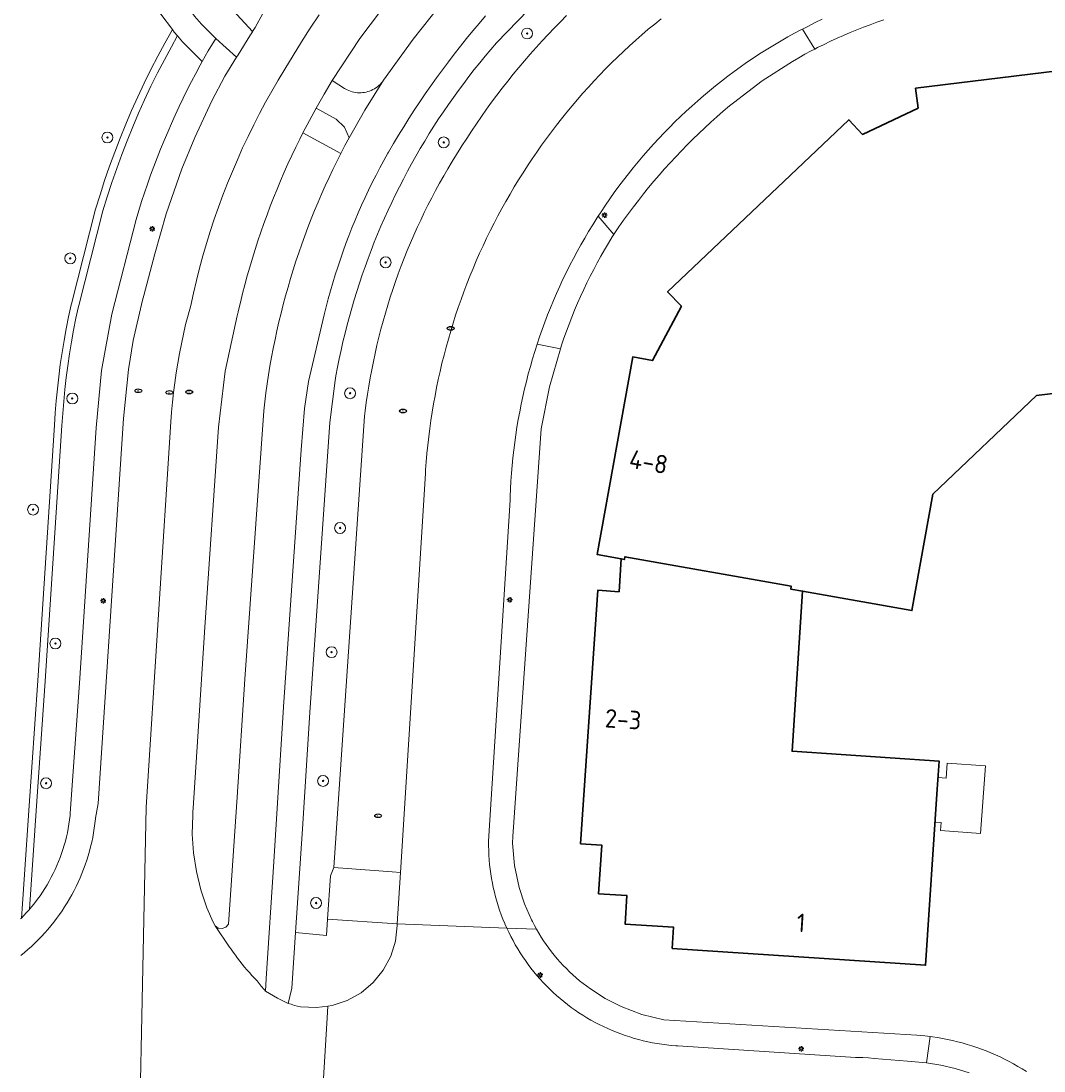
# Model space of a CAD drawing. Header units: metres. Extents: x 152610 to 160096, y 456114 to 462495.
# Tile 644 of 656: x 157236 to 157311, y 461799 to 461875. Entities that reach past the tile are written whole.
import ezdxf
from ezdxf.enums import TextEntityAlignment as Align

# ---------------------------------------------------------------- set-up
doc = ezdxf.new("R2010")
doc.units = ezdxf.units.M
doc.header["$LTSCALE"] = 0.5
doc.layers.get('0').update_dxf_attribs({"linetype": 'CONTINUOUS'})
for name, color, linetype, lineweight in [('B-PV-GR-BEPLANTING_CULTUUR_HEESTERS-GV', 251, 'CONTINUOUS', 18), ('B-PV-GR-BEPLANTING_CULTUUR_ROOS-GV', 251, 'CONTINUOUS', 18), ('B-PV-GR-BOOM-S', 251, 'CONTINUOUS', 25), ('B-PV-GR-HAAG-GV', 251, 'CONTINUOUS', 13), ('B-PV-IE-MEUBILAIR-S', 251, 'CONTINUOUS', 25), ('B-PV-OG-BEBOUWING-GV', 6, 'CONTINUOUS', 35), ('B-PV-OG-BEBOUWING-T18', 1, 'CONTINUOUS', 18), ('B-PV-OG-BEBOUWING_SCHUUR-GV', 251, 'CONTINUOUS', 18), ('B-PV-OG-TERREIN_BEGROEID-GV', 251, 'CONTINUOUS', 18), ('B-PV-VH-GESLOTENVERHARDING_ASFALT-GV', 251, 'CONTINUOUS', 18), ('B-PV-VH-ONVERHARD_ZAND-GV', 251, 'CONTINUOUS', 18), ('B-PV-VH-OPENVERHARDING_BETONSTRAATSTEEN-GV', 251, 'CONTINUOUS', 18), ('B-PV-VH-OPENVERHARDING_TEGEL-GV', 251, 'CONTINUOUS', 18)]:
    doc.layers.add(name, color=color, linetype=linetype, lineweight=lineweight)
doc.styles.add('NLCS-ISO', font='NLCS-ISO.ttf')
doc.styles.add('NLCS-ISO-M750-T18', font='NLCS-ISO.ttf', dxfattribs={"height": 1.35})

# ---------------------------------------------------------------- blocks, each defined once
blk = doc.blocks.new('SIE-MEUBILAIR_PAAL_LICHTMAST-SO')
for points in [[(-0.62, 0), (-1, 0)], [(-0.71, 0.71), (-0.44, 0.44)], [(0, 1), (0, 0.62)], [(0.44, 0.44), (0.71, 0.71)], [(1, 0), (0.62, 0)], [(-0.71, -0.71), (-0.44, -0.44)], [(0, -0.62), (0, -1)], [(0.44, -0.44), (0.71, -0.71)]]:
    blk.add_lwpolyline(points)
blk.add_circle((0, 0), 0.5)
blk = doc.blocks.new('SIE-MEUBILAIR_PUT_RIOOLPUT-SO')
blk.add_ellipse((0, 0), major_axis=(1.25, 0), ratio=0.54)
at = {"style": 'NLCS-ISO'}
blk.add_text('ri', height=0.75, dxfattribs=at).set_placement((-0.04, 0.07), align=Align.MIDDLE_CENTER)
blk = doc.blocks.new('SGR-BOOM_GBKN-SO')
at = {"linetype": 'ByBlock', "lineweight": 18}
h = blk.add_hatch(color=0, dxfattribs=at)
h.dxf.hatch_style = 1
edge = h.paths.add_edge_path()
edge.add_arc((0, 0), 0.25, 0, 360)
at = {"color": 0, "linetype": 'ByBlock', "lineweight": 18}
for radius in [2, 0.25]:
    blk.add_circle((0, 0), radius, dxfattribs=at)
at = {"color": 0, "linetype": 'ByBlock', "lineweight": 18, "style": 'NLCS-ISO'}
blk.add_attdef('SOORT', (2.5, 0), '', height=1.5, dxfattribs=at)

msp = doc.modelspace()

# ---------------------------------------------------------------- linework, layer by layer
at = {"layer": 'B-PV-GR-BEPLANTING_CULTUUR_HEESTERS-GV', "flags": 128}
for points in [[(157263.536, 461813.083), (157259.261, 461813.401), (157259.014, 461812.799), (157258.803, 461809.609), (157263.901, 461809.28), (157264.131, 461813.033)], [(157263.901, 461809.28), (157258.803, 461809.609), (157258.725, 461808.432), (157256.455, 461808.639), (157256.183, 461804.576), (157256.026, 461803.968), (157255.925, 461803.443), (157256.137, 461803.411), (157256.383, 461803.307), (157256.829, 461803.213), (157257.987, 461803.146), (157258.827, 461803.257), (157259.137, 461803.298), (157260.238, 461803.664), (157261.25, 461804.231), (157262.138, 461804.978), (157262.869, 461805.879), (157263.417, 461806.902), (157263.763, 461808.009), (157263.894, 461809.162)]]:
    msp.add_lwpolyline(points, close=True, dxfattribs=at)
at = {"layer": 'B-PV-GR-BEPLANTING_CULTUUR_ROOS-GV', "flags": 128}
msp.add_lwpolyline([(157248.184, 461873.809), (157247.813, 461874.243), (157247.799, 461874.217), (157247.368, 461873.452), (157246.853, 461872.495), (157246.354, 461871.529), (157245.874, 461870.554), (157245.41, 461869.57), (157244.965, 461868.579), (157244.538, 461867.579), (157244.128, 461866.572), (157243.737, 461865.558), (157243.364, 461864.537), (157243.01, 461863.51), (157242.674, 461862.476), (157242.357, 461861.436), (157240.583, 461854.513), (157240.566, 461854.44), (157240.38, 461853.58), (157240.209, 461852.716), (157240.052, 461851.85), (157239.909, 461850.981), (157239.781, 461850.111), (157239.667, 461849.238), (157239.568, 461848.363), (157239.484, 461847.487), (157239.413, 461846.609), (157239.358, 461845.731), (157238.14, 461827.043), (157237.473, 461817.537), (157236.987, 461810.345), (157237.183, 461810.577), (157237.38, 461810.824), (157237.571, 461811.076), (157237.756, 461811.333), (157237.934, 461811.594), (157238.106, 461811.86), (157238.271, 461812.13), (157238.428, 461812.405), (157238.579, 461812.683), (157238.723, 461812.964), (157238.86, 461813.25), (157238.989, 461813.539), (157239.111, 461813.831), (157239.226, 461814.126), (157239.333, 461814.423), (157239.433, 461814.724), (157239.525, 461815.026), (157239.609, 461815.331), (157239.685, 461815.639), (157239.754, 461815.947), (157239.815, 461816.258), (157239.868, 461816.57), (157239.913, 461816.883), (157239.951, 461817.197), (157239.967, 461817.362), (157240.634, 461826.874), (157241.853, 461845.568), (157242.255, 461849.754), (157243.005, 461853.892), (157244.779, 461860.815), (157244.977, 461861.466), (157245.182, 461862.115), (157245.395, 461862.761), (157245.615, 461863.405), (157245.843, 461864.046), (157246.079, 461864.685), (157246.322, 461865.32), (157246.572, 461865.953), (157246.83, 461866.583), (157247.095, 461867.209), (157247.368, 461867.833), (157247.648, 461868.453), (157247.935, 461869.07), (157248.23, 461869.683), (157248.531, 461870.293), (157248.84, 461870.9), (157249.156, 461871.503), (157249.479, 461872.102), (157249.624, 461872.365)], close=True, dxfattribs=at)
at = {"layer": 'B-PV-GR-HAAG-GV', "flags": 128}
msp.add_lwpolyline([(157274.289, 461876.967), (157271.168, 461873.732), (157270.751, 461873.251), (157270.341, 461872.764), (157269.936, 461872.272), (157269.538, 461871.775), (157269.145, 461871.273), (157268.76, 461870.767), (157268.38, 461870.255), (157268.007, 461869.739), (157267.641, 461869.218), (157267.281, 461868.692), (157266.928, 461868.163), (157266.582, 461867.628), (157266.242, 461867.09), (157265.909, 461866.547), (157265.583, 461866), (157265.263, 461865.449), (157264.951, 461864.894), (157264.646, 461864.335), (157264.348, 461863.772), (157264.056, 461863.206), (157263.772, 461862.636), (157263.496, 461862.062), (157263.226, 461861.485), (157262.964, 461860.905), (157262.709, 461860.321), (157262.461, 461859.735), (157262.221, 461859.145), (157261.988, 461858.552), (157261.762, 461857.957), (157261.545, 461857.358), (157261.334, 461856.757), (157261.131, 461856.153), (157260.936, 461855.547), (157260.749, 461854.939), (157260.569, 461854.328), (157260.396, 461853.715), (157260.232, 461853.099), (157260.075, 461852.482), (157259.926, 461851.863), (157259.785, 461851.242), (157259.652, 461850.619), (157259.526, 461849.995), (157259.408, 461849.369), (157259.346, 461849.019), (157258.958, 461845.952), (157257.504, 461824.75), (157256.964, 461816.222), (157256.455, 461808.639), (157258.725, 461808.432), (157258.803, 461809.609), (157259.014, 461812.799), (157259.261, 461813.401), (157261.506, 461846.427), (157261.554, 461846.82), (157261.634, 461847.422), (157261.722, 461848.024), (157261.817, 461848.624), (157261.921, 461849.223), (157262.033, 461849.82), (157262.152, 461850.416), (157262.279, 461851.01), (157262.414, 461851.603), (157262.557, 461852.194), (157262.708, 461852.783), (157262.866, 461853.369), (157263.032, 461853.954), (157263.206, 461854.536), (157263.387, 461855.117), (157263.576, 461855.694), (157263.773, 461856.269), (157263.977, 461856.842), (157264.189, 461857.411), (157264.408, 461857.978), (157264.635, 461858.542), (157264.869, 461859.103), (157265.11, 461859.661), (157265.359, 461860.216), (157265.615, 461860.767), (157265.878, 461861.315), (157266.148, 461861.859), (157266.426, 461862.4), (157266.71, 461862.937), (157267.002, 461863.47), (157267.301, 461863.999), (157267.606, 461864.525), (157267.919, 461865.046), (157268.238, 461865.563), (157268.564, 461866.076), (157268.635, 461866.189), (157268.98, 461866.734), (157269.333, 461867.275), (157269.692, 461867.812), (157270.058, 461868.344), (157270.43, 461868.872), (157270.809, 461869.395), (157271.194, 461869.913), (157271.586, 461870.426), (157271.984, 461870.935), (157272.388, 461871.438), (157272.799, 461871.937), (157273.215, 461872.43), (157273.638, 461872.918), (157274.067, 461873.401), (157274.501, 461873.878), (157274.942, 461874.35), (157275.388, 461874.817), (157275.841, 461875.278), (157276.298, 461875.733)], dxfattribs=at)
msp.add_lwpolyline([(157247.579, 461874.517), (157247.443, 461874.703), (157247.424, 461874.673), (157246.886, 461873.716), (157246.365, 461872.749), (157245.861, 461871.772), (157245.375, 461870.787), (157244.907, 461869.793), (157244.457, 461868.791), (157244.025, 461867.781), (157243.612, 461866.763), (157243.217, 461865.738), (157242.841, 461864.706), (157242.483, 461863.668), (157242.144, 461862.623), (157241.824, 461861.572), (157240.049, 461854.645), (157240.029, 461854.561), (157239.841, 461853.692), (157239.668, 461852.82), (157239.51, 461851.946), (157239.365, 461851.068), (157239.236, 461850.189), (157239.121, 461849.307), (157239.021, 461848.424), (157238.936, 461847.539), (157238.865, 461846.653), (157238.809, 461845.766), (157237.591, 461827.08), (157236.924, 461817.575), (157236.439, 461810.382), (157236.396, 461809.704), (157236.553, 461809.866), (157236.769, 461810.098), (157236.979, 461810.334), (157236.987, 461810.345), (157237.473, 461817.537), (157238.14, 461827.043), (157239.358, 461845.731), (157239.413, 461846.609), (157239.484, 461847.487), (157239.568, 461848.363), (157239.667, 461849.238), (157239.781, 461850.111), (157239.909, 461850.981), (157240.052, 461851.85), (157240.209, 461852.716), (157240.38, 461853.58), (157240.566, 461854.44), (157240.583, 461854.513), (157242.357, 461861.436), (157242.674, 461862.476), (157243.01, 461863.51), (157243.364, 461864.537), (157243.737, 461865.558), (157244.128, 461866.572), (157244.538, 461867.579), (157244.965, 461868.579), (157245.41, 461869.57), (157245.874, 461870.554), (157246.354, 461871.529), (157246.853, 461872.495), (157247.368, 461873.452), (157247.799, 461874.217), (157247.813, 461874.243)], close=True, dxfattribs=at)
at = {"layer": 'B-PV-OG-BEBOUWING-GV', "flags": 128}
msp.add_lwpolyline([(157316.418, 461872.208), (157301.836, 461870.407), (157302.017, 461868.966), (157297.957, 461867.031), (157296.963, 461868.103), (157283.682, 461855.508), (157284.696, 461854.458), (157282.582, 461850.492), (157281.136, 461850.755), (157278.542, 461836.289), (157280.294, 461835.973), (157280.53, 461835.931), (157280.567, 461836.138), (157292.737, 461833.981), (157292.7, 461833.775), (157293.572, 461833.62), (157293.571, 461833.611), (157301.574, 461832.202), (157303.09, 461840.709), (157310.695, 461847.922), (157319.288, 461848.989)], dxfattribs=at)
msp.add_lwpolyline([(157292.737, 461833.981), (157280.567, 461836.138), (157280.53, 461835.931), (157280.294, 461835.973), (157280.135, 461833.58), (157278.569, 461833.685), (157277.314, 461815.141), (157278.871, 461815.036), (157278.635, 461811.478), (157280.708, 461811.341), (157280.57, 461809.258), (157284.127, 461809.023), (157284.022, 461807.476), (157302.564, 461806.243), (157303.422, 461819.134), (157303.559, 461821.184), (157292.794, 461821.904), (157293.571, 461833.611), (157293.572, 461833.62), (157292.7, 461833.775)], close=True, dxfattribs=at)
at = {"layer": 'B-PV-OG-BEBOUWING_SCHUUR-GV', "flags": 128}
msp.add_lwpolyline([(157306.944, 461820.841), (157304.145, 461821.038), (157304.067, 461819.927), (157303.478, 461819.976), (157303.422, 461819.134), (157303.261, 461816.713), (157303.713, 461816.683), (157303.671, 461816.095), (157306.595, 461815.888)], close=True, dxfattribs=at)
at = {"layer": 'B-PV-OG-TERREIN_BEGROEID-GV', "flags": 128}
msp.add_lwpolyline([(157263.358, 461876.967), (157261.153, 461874.046), (157259.143, 461870.988), (157260.048, 461870.399), (157260.126, 461870.352), (157260.241, 461870.293), (157260.359, 461870.24), (157260.481, 461870.194), (157260.605, 461870.156), (157260.731, 461870.126), (157260.858, 461870.104), (157260.987, 461870.089), (157261.117, 461870.083), (157261.246, 461870.084), (157261.375, 461870.094), (157261.504, 461870.111), (157261.631, 461870.137), (157261.756, 461870.17), (157261.879, 461870.211), (157261.999, 461870.259), (157262.116, 461870.315), (157262.229, 461870.378), (157262.339, 461870.447), (157262.443, 461870.524), (157262.543, 461870.606), (157262.638, 461870.695), (157262.727, 461870.789), (157262.809, 461870.889), (157262.886, 461870.993), (157265.071, 461874.003), (157267.04, 461876.498)], dxfattribs=at)
msp.add_lwpolyline([(157259.774, 461865.647), (157256.994, 461867.146), (157256.766, 461866.694), (157256.471, 461866.091), (157256.182, 461865.485), (157255.901, 461864.875), (157255.627, 461864.262), (157255.361, 461863.646), (157255.102, 461863.027), (157254.85, 461862.405), (157254.606, 461861.78), (157254.369, 461861.151), (157254.139, 461860.521), (157253.918, 461859.887), (157253.703, 461859.251), (157253.497, 461858.612), (157253.297, 461857.971), (157253.106, 461857.328), (157252.922, 461856.682), (157252.747, 461856.034), (157252.578, 461855.384), (157252.418, 461854.733), (157252.265, 461854.079), (157252.248, 461854.017), (157252.231, 461853.955), (157252.205, 461853.857), (157252.179, 461853.759), (157251.306, 461849.725), (157250.817, 461845.627), (157249.813, 461830.975), (157249.308, 461822.976), (157248.965, 461817.739), (157248.939, 461817.482), (157248.938, 461817.228), (157248.9, 461815.845), (157248.985, 461814.464), (157249.194, 461813.097), (157249.524, 461811.753), (157249.973, 461810.445), (157250.431, 461809.394), (157250.563, 461809.137), (157250.8, 461808.972), (157251.087, 461808.938), (157251.356, 461809.042), (157251.545, 461809.26), (157252.178, 461818.547), (157252.742, 461827.183), (157254.125, 461846.813), (157254.126, 461846.822), (157254.202, 461847.477), (157254.286, 461848.13), (157254.377, 461848.782), (157254.477, 461849.433), (157254.584, 461850.083), (157254.7, 461850.732), (157254.823, 461851.379), (157254.954, 461852.025), (157255.093, 461852.669), (157255.24, 461853.311), (157255.395, 461853.951), (157255.557, 461854.59), (157255.727, 461855.226), (157255.905, 461855.86), (157256.09, 461856.492), (157256.284, 461857.122), (157256.484, 461857.75), (157256.693, 461858.375), (157256.909, 461858.997), (157257.132, 461859.617), (157257.363, 461860.234), (157257.602, 461860.848), (157257.848, 461861.459), (157258.101, 461862.067), (157258.361, 461862.672), (157258.63, 461863.274), (157258.905, 461863.872), (157259.187, 461864.467), (157259.477, 461865.059)], close=True, dxfattribs=at)
at = {"layer": 'B-PV-VH-GESLOTENVERHARDING_ASFALT-GV', "flags": 128}
for points in [[(157258.387, 461795.956), (157258.776, 461802.412), (157258.827, 461803.257), (157257.987, 461803.146), (157256.829, 461803.213), (157256.383, 461803.307), (157256.137, 461803.411), (157255.925, 461803.443), (157255.14, 461803.831), (157254.262, 461804.363), (157254.178, 461804.452), (157254.095, 461804.542), (157254.015, 461804.634), (157253.936, 461804.727), (157253.858, 461804.822), (157253.783, 461804.918), (157253.709, 461805.016), (157253.637, 461805.115), (157253.447, 461805.309), (157253.26, 461805.507), (157253.076, 461805.708), (157252.896, 461805.912), (157252.72, 461806.119), (157252.547, 461806.329), (157252.377, 461806.541), (157252.212, 461806.757), (157252.05, 461806.976), (157251.891, 461807.197), (157251.737, 461807.421), (157251.631, 461807.58), (157250.563, 461809.137), (157250.431, 461809.394), (157249.973, 461810.445), (157249.524, 461811.753), (157249.194, 461813.097), (157248.985, 461814.464), (157248.9, 461815.845), (157248.938, 461817.228), (157248.939, 461817.482), (157248.965, 461817.739), (157249.308, 461822.976), (157249.813, 461830.975), (157250.817, 461845.627), (157251.306, 461849.725), (157252.179, 461853.759), (157252.205, 461853.857), (157252.231, 461853.955), (157252.248, 461854.017), (157252.265, 461854.079), (157252.418, 461854.733), (157252.578, 461855.384), (157252.747, 461856.034), (157252.922, 461856.682), (157253.106, 461857.328), (157253.297, 461857.971), (157253.497, 461858.612), (157253.703, 461859.251), (157253.918, 461859.887), (157254.139, 461860.521), (157254.369, 461861.151), (157254.606, 461861.78), (157254.85, 461862.405), (157255.102, 461863.027), (157255.361, 461863.646), (157255.627, 461864.262), (157255.901, 461864.875), (157256.182, 461865.485), (157256.471, 461866.091), (157256.766, 461866.694), (157256.994, 461867.146), (157257.469, 461868.059), (157257.961, 461868.963), (157258.542, 461869.982), (157259.143, 461870.988), (157261.153, 461874.046), (157263.358, 461876.967)], [(157267.04, 461876.498), (157265.071, 461874.003), (157262.886, 461870.993), (157261.529, 461868.819), (157260.369, 461866.774), (157260.068, 461866.212), (157259.774, 461865.647), (157259.477, 461865.059), (157259.187, 461864.467), (157258.905, 461863.872), (157258.63, 461863.274), (157258.361, 461862.672), (157258.101, 461862.067), (157257.848, 461861.459), (157257.602, 461860.848), (157257.363, 461860.234), (157257.132, 461859.617), (157256.909, 461858.997), (157256.693, 461858.375), (157256.484, 461857.75), (157256.284, 461857.122), (157256.09, 461856.492), (157255.905, 461855.86), (157255.727, 461855.226), (157255.557, 461854.59), (157255.395, 461853.951), (157255.24, 461853.311), (157255.093, 461852.669), (157254.954, 461852.025), (157254.823, 461851.379), (157254.7, 461850.732), (157254.584, 461850.083), (157254.477, 461849.433), (157254.377, 461848.782), (157254.286, 461848.13), (157254.202, 461847.477), (157254.126, 461846.822), (157254.125, 461846.813), (157252.742, 461827.183), (157252.178, 461818.547), (157251.545, 461809.26), (157251.356, 461809.042), (157251.087, 461808.938), (157250.8, 461808.972), (157250.563, 461809.137), (157251.631, 461807.58), (157251.737, 461807.421), (157251.891, 461807.197), (157252.05, 461806.976), (157252.212, 461806.757), (157252.377, 461806.541), (157252.547, 461806.329), (157252.72, 461806.119), (157252.896, 461805.912), (157253.076, 461805.708), (157253.26, 461805.507), (157253.447, 461805.309), (157253.637, 461805.115), (157253.709, 461805.016), (157253.783, 461804.918), (157253.858, 461804.822), (157253.936, 461804.727), (157254.015, 461804.634), (157254.095, 461804.542), (157254.178, 461804.452), (157254.262, 461804.363), (157254.305, 461805.288), (157254.859, 461813.809), (157255.57, 461825.155), (157256.875, 461843.954), (157257.12, 461846.973), (157257.4, 461848.961), (157258.544, 461853.827), (157258.691, 461854.417), (157258.845, 461855.004), (157259.007, 461855.59), (157259.177, 461856.173), (157259.355, 461856.755), (157259.54, 461857.333), (157259.733, 461857.909), (157259.933, 461858.483), (157260.141, 461859.054), (157260.357, 461859.622), (157260.58, 461860.188), (157260.81, 461860.75), (157261.047, 461861.309), (157261.293, 461861.865), (157261.545, 461862.418), (157261.804, 461862.967), (157262.071, 461863.513), (157262.345, 461864.056), (157262.626, 461864.594), (157262.914, 461865.129), (157263.209, 461865.661), (157263.255, 461865.741), (157263.62, 461866.363), (157263.992, 461866.98), (157264.37, 461867.594), (157264.755, 461868.203), (157265.148, 461868.808), (157265.546, 461869.409), (157265.952, 461870.005), (157266.364, 461870.596), (157266.782, 461871.183), (157267.207, 461871.766), (157267.639, 461872.343), (157268.076, 461872.916), (157268.521, 461873.484), (157268.971, 461874.046), (157269.428, 461874.604), (157269.891, 461875.157), (157270.359, 461875.704)], [(157254.06, 461875.888), (157253.49, 461874.85), (157253.316, 461874.567), (157253.306, 461874.551), (157253.115, 461874.257), (157252.252, 461872.866), (157252.134, 461872.675), (157251.275, 461871.29), (157250.336, 461869.495), (157249.074, 461866.803), (157248.135, 461864.519), (157246.981, 461861.226), (157246.147, 461858.292), (157245.349, 461855.259), (157245.258, 461854.915), (157244.577, 461851.964), (157244.224, 461849.841), (157243.861, 461846.261), (157242.015, 461818.082), (157241.82, 461817.011), (157241.814, 461816.955), (157241.774, 461816.613), (157241.726, 461816.272), (157241.67, 461815.933), (157241.606, 461815.595), (157241.534, 461815.258), (157241.454, 461814.923), (157241.367, 461814.591), (157241.272, 461814.26), (157241.169, 461813.931), (157241.059, 461813.605), (157240.941, 461813.282), (157240.815, 461812.962), (157240.682, 461812.644), (157240.542, 461812.33), (157240.395, 461812.019), (157240.24, 461811.712), (157240.078, 461811.408), (157239.91, 461811.108), (157239.734, 461810.812), (157239.552, 461810.52), (157239.362, 461810.233), (157239.167, 461809.95), (157238.964, 461809.671), (157238.755, 461809.398), (157238.54, 461809.129), (157238.319, 461808.866), (157238.092, 461808.607), (157237.858, 461808.354), (157237.619, 461808.107), (157237.374, 461807.865), (157237.124, 461807.629), (157236.868, 461807.399), (157236.607, 461807.174), (157236.341, 461806.956)], [(157258.19, 461875.777), (157257.534, 461874.803), (157256.896, 461873.817), (157256.275, 461872.82), (157255.672, 461871.813), (157255.188, 461871.012), (157254.718, 461870.203), (157254.262, 461869.385), (157253.821, 461868.56), (157253.393, 461867.728), (157252.98, 461866.888), (157252.582, 461866.041), (157252.198, 461865.187), (157251.83, 461864.327), (157251.476, 461863.461), (157251.137, 461862.588), (157250.813, 461861.71), (157250.505, 461860.827), (157250.212, 461859.938), (157249.934, 461859.044), (157249.672, 461858.146), (157249.426, 461857.243), (157249.195, 461856.336), (157248.979, 461855.425), (157248.78, 461854.511), (157248.59, 461853.816), (157248.412, 461853.117), (157248.247, 461852.416), (157248.095, 461851.711), (157247.955, 461851.004), (157247.828, 461850.295), (157247.714, 461849.583), (157247.613, 461848.869), (157247.524, 461848.154), (157247.449, 461847.437), (157247.387, 461846.719), (157247.337, 461846), (157245.527, 461817.825), (157244.772, 461781.324)], [(157244.772, 461781.324), (157245.527, 461817.825), (157247.337, 461846), (157247.387, 461846.719), (157247.449, 461847.437), (157247.524, 461848.154), (157247.613, 461848.869), (157247.714, 461849.583), (157247.828, 461850.295), (157247.955, 461851.004), (157248.095, 461851.711), (157248.247, 461852.416), (157248.412, 461853.117), (157248.59, 461853.816), (157248.78, 461854.511), (157248.979, 461855.425), (157249.195, 461856.336), (157249.426, 461857.243), (157249.672, 461858.146), (157249.934, 461859.044), (157250.212, 461859.938), (157250.505, 461860.827), (157250.813, 461861.71), (157251.137, 461862.588), (157251.476, 461863.461), (157251.83, 461864.327), (157252.198, 461865.187), (157252.582, 461866.041), (157252.98, 461866.888), (157253.393, 461867.728), (157253.821, 461868.56), (157254.262, 461869.385), (157254.718, 461870.203), (157255.188, 461871.012), (157255.672, 461871.813), (157256.275, 461872.82), (157256.896, 461873.817), (157257.534, 461874.803), (157258.19, 461875.777)]]:
    msp.add_lwpolyline(points, dxfattribs=at)
msp.add_lwpolyline([(157261.529, 461868.819), (157262.886, 461870.993), (157262.809, 461870.889), (157262.727, 461870.789), (157262.638, 461870.695), (157262.543, 461870.606), (157262.443, 461870.524), (157262.339, 461870.447), (157262.229, 461870.378), (157262.116, 461870.315), (157261.999, 461870.259), (157261.879, 461870.211), (157261.756, 461870.17), (157261.631, 461870.137), (157261.504, 461870.111), (157261.375, 461870.094), (157261.246, 461870.084), (157261.117, 461870.083), (157260.987, 461870.089), (157260.858, 461870.104), (157260.731, 461870.126), (157260.605, 461870.156), (157260.481, 461870.194), (157260.359, 461870.24), (157260.241, 461870.293), (157260.126, 461870.352), (157260.048, 461870.399), (157259.143, 461870.988), (157258.542, 461869.982), (157257.961, 461868.963), (157259.42, 461868.161), (157260.038, 461867.566), (157260.369, 461866.774)], close=True, dxfattribs=at)
at = {"layer": 'B-PV-VH-ONVERHARD_ZAND-GV', "flags": 128}
msp.add_lwpolyline([(157274.289, 461876.967), (157271.168, 461873.732), (157270.751, 461873.251), (157270.341, 461872.764), (157269.936, 461872.272), (157269.538, 461871.775), (157269.145, 461871.273), (157268.76, 461870.767), (157268.38, 461870.255), (157268.007, 461869.739), (157267.641, 461869.218), (157267.281, 461868.692), (157266.928, 461868.163), (157266.582, 461867.628), (157266.242, 461867.09), (157265.909, 461866.547), (157265.583, 461866), (157265.263, 461865.449), (157264.951, 461864.894), (157264.646, 461864.335), (157264.348, 461863.772), (157264.056, 461863.206), (157263.772, 461862.636), (157263.496, 461862.062), (157263.226, 461861.485), (157262.964, 461860.905), (157262.709, 461860.321), (157262.461, 461859.735), (157262.221, 461859.145), (157261.988, 461858.552), (157261.762, 461857.957), (157261.545, 461857.358), (157261.334, 461856.757), (157261.131, 461856.153), (157260.936, 461855.547), (157260.749, 461854.939), (157260.569, 461854.328), (157260.396, 461853.715), (157260.232, 461853.099), (157260.075, 461852.482), (157259.926, 461851.863), (157259.785, 461851.242), (157259.652, 461850.619), (157259.526, 461849.995), (157259.408, 461849.369), (157259.346, 461849.019), (157258.958, 461845.952), (157257.504, 461824.75), (157256.964, 461816.222), (157256.455, 461808.639), (157258.725, 461808.432), (157258.803, 461809.609), (157259.014, 461812.799), (157259.261, 461813.401), (157261.506, 461846.427), (157261.554, 461846.82), (157261.634, 461847.422), (157261.722, 461848.024), (157261.817, 461848.624), (157261.921, 461849.223), (157262.033, 461849.82), (157262.152, 461850.416), (157262.279, 461851.01), (157262.414, 461851.603), (157262.557, 461852.194), (157262.708, 461852.783), (157262.866, 461853.369), (157263.032, 461853.954), (157263.206, 461854.536), (157263.387, 461855.117), (157263.576, 461855.694), (157263.773, 461856.269), (157263.977, 461856.842), (157264.189, 461857.411), (157264.408, 461857.978), (157264.635, 461858.542), (157264.869, 461859.103), (157265.11, 461859.661), (157265.359, 461860.216), (157265.615, 461860.767), (157265.878, 461861.315), (157266.148, 461861.859), (157266.426, 461862.4), (157266.71, 461862.937), (157267.002, 461863.47), (157267.301, 461863.999), (157267.606, 461864.525), (157267.919, 461865.046), (157268.238, 461865.563), (157268.564, 461866.076), (157268.635, 461866.189), (157268.98, 461866.734), (157269.333, 461867.275), (157269.692, 461867.812), (157270.058, 461868.344), (157270.43, 461868.872), (157270.809, 461869.395), (157271.194, 461869.913), (157271.586, 461870.426), (157271.984, 461870.935), (157272.388, 461871.438), (157272.799, 461871.937), (157273.215, 461872.43), (157273.638, 461872.918), (157274.067, 461873.401), (157274.501, 461873.878), (157274.942, 461874.35), (157275.388, 461874.817), (157275.841, 461875.278), (157276.298, 461875.733)], dxfattribs=at)
msp.add_lwpolyline([(157247.579, 461874.517), (157247.443, 461874.703), (157247.424, 461874.673), (157246.886, 461873.716), (157246.365, 461872.749), (157245.861, 461871.772), (157245.375, 461870.787), (157244.907, 461869.793), (157244.457, 461868.791), (157244.025, 461867.781), (157243.612, 461866.763), (157243.217, 461865.738), (157242.841, 461864.706), (157242.483, 461863.668), (157242.144, 461862.623), (157241.824, 461861.572), (157240.049, 461854.645), (157240.029, 461854.561), (157239.841, 461853.692), (157239.668, 461852.82), (157239.51, 461851.946), (157239.365, 461851.068), (157239.236, 461850.189), (157239.121, 461849.307), (157239.021, 461848.424), (157238.936, 461847.539), (157238.865, 461846.653), (157238.809, 461845.766), (157237.591, 461827.08), (157236.924, 461817.575), (157236.439, 461810.382), (157236.396, 461809.704), (157236.553, 461809.866), (157236.769, 461810.098), (157236.979, 461810.334), (157236.987, 461810.345), (157237.473, 461817.537), (157238.14, 461827.043), (157239.358, 461845.731), (157239.413, 461846.609), (157239.484, 461847.487), (157239.568, 461848.363), (157239.667, 461849.238), (157239.781, 461850.111), (157239.909, 461850.981), (157240.052, 461851.85), (157240.209, 461852.716), (157240.38, 461853.58), (157240.566, 461854.44), (157240.583, 461854.513), (157242.357, 461861.436), (157242.674, 461862.476), (157243.01, 461863.51), (157243.364, 461864.537), (157243.737, 461865.558), (157244.128, 461866.572), (157244.538, 461867.579), (157244.965, 461868.579), (157245.41, 461869.57), (157245.874, 461870.554), (157246.354, 461871.529), (157246.853, 461872.495), (157247.368, 461873.452), (157247.799, 461874.217), (157247.813, 461874.243)], close=True, dxfattribs=at)
at = {"layer": 'B-PV-VH-OPENVERHARDING_BETONSTRAATSTEEN-GV', "flags": 128}
for points in [[(157249.069, 461875.698), (157249.581, 461875.099), (157250.629, 461874.048), (157252.134, 461872.675), (157252.252, 461872.866), (157253.115, 461874.257), (157253.306, 461874.551), (157253.316, 461874.567), (157251.896, 461876.096)], [(157276.298, 461875.733), (157275.841, 461875.278), (157275.388, 461874.817), (157274.942, 461874.35), (157274.501, 461873.878), (157274.067, 461873.401), (157273.638, 461872.918), (157273.215, 461872.43), (157272.799, 461871.937), (157272.388, 461871.438), (157271.984, 461870.935), (157271.586, 461870.426), (157271.194, 461869.913), (157270.809, 461869.395), (157270.43, 461868.872), (157270.058, 461868.344), (157269.692, 461867.812), (157269.333, 461867.275), (157268.98, 461866.734), (157268.635, 461866.189), (157268.564, 461866.076), (157268.238, 461865.563), (157267.919, 461865.046), (157267.606, 461864.525), (157267.301, 461863.999), (157267.002, 461863.47), (157266.71, 461862.937), (157266.426, 461862.4), (157266.148, 461861.859), (157265.878, 461861.315), (157265.615, 461860.767), (157265.359, 461860.216), (157265.11, 461859.661), (157264.869, 461859.103), (157264.635, 461858.542), (157264.408, 461857.978), (157264.189, 461857.411), (157263.977, 461856.842), (157263.773, 461856.269), (157263.576, 461855.694), (157263.387, 461855.117), (157263.206, 461854.536), (157263.032, 461853.954), (157262.866, 461853.369), (157262.708, 461852.783), (157262.557, 461852.194), (157262.414, 461851.603), (157262.279, 461851.01), (157262.152, 461850.416), (157262.033, 461849.82), (157261.921, 461849.223), (157261.817, 461848.624), (157261.722, 461848.024), (157261.634, 461847.422), (157261.554, 461846.82), (157261.506, 461846.427), (157259.261, 461813.401), (157263.536, 461813.083), (157264.131, 461813.033), (157265.956, 461842.221), (157265.973, 461842.484), (157266.018, 461843.091), (157266.07, 461843.697), (157266.131, 461844.302), (157266.2, 461844.907), (157266.276, 461845.51), (157266.361, 461846.113), (157266.453, 461846.714), (157266.554, 461847.314), (157266.662, 461847.913), (157266.778, 461848.51), (157266.902, 461849.106), (157267.034, 461849.7), (157267.173, 461850.292), (157267.321, 461850.882), (157267.475, 461851.47), (157267.638, 461852.057), (157267.809, 461852.641), (157267.987, 461853.222), (157268.173, 461853.802), (157268.366, 461854.378), (157268.567, 461854.953), (157268.776, 461855.524), (157268.992, 461856.093), (157269.215, 461856.659), (157269.446, 461857.222), (157269.684, 461857.782), (157269.93, 461858.338), (157270.183, 461858.892), (157270.443, 461859.442), (157270.71, 461859.988), (157270.985, 461860.531), (157271.266, 461861.07), (157271.555, 461861.606), (157271.851, 461862.138), (157272.153, 461862.665), (157272.463, 461863.189), (157272.779, 461863.709), (157273.103, 461864.224), (157273.433, 461864.735), (157273.769, 461865.242), (157274.113, 461865.744), (157274.462, 461866.242), (157274.819, 461866.735), (157275.182, 461867.223), (157275.551, 461867.707), (157275.927, 461868.185), (157276.308, 461868.659), (157276.696, 461869.128), (157277.091, 461869.591), (157277.491, 461870.049), (157277.897, 461870.502), (157278.309, 461870.95), (157278.727, 461871.392), (157279.151, 461871.828), (157279.58, 461872.26), (157280.016, 461872.685), (157280.456, 461873.104), (157280.902, 461873.518), (157281.354, 461873.926), (157281.811, 461874.327), (157282.273, 461874.723), (157282.74, 461875.113), (157283.212, 461875.496)], [(157283.212, 461875.496), (157282.74, 461875.113), (157282.273, 461874.723), (157281.811, 461874.327), (157281.354, 461873.926), (157280.902, 461873.518), (157280.456, 461873.104), (157280.016, 461872.685), (157279.58, 461872.26), (157279.151, 461871.828), (157278.727, 461871.392), (157278.309, 461870.95), (157277.897, 461870.502), (157277.491, 461870.049), (157277.091, 461869.591), (157276.696, 461869.128), (157276.308, 461868.659), (157275.927, 461868.185), (157275.551, 461867.707), (157275.182, 461867.223), (157274.819, 461866.735), (157274.462, 461866.242), (157274.113, 461865.744), (157273.769, 461865.242), (157273.433, 461864.735), (157273.103, 461864.224), (157272.779, 461863.709), (157272.463, 461863.189), (157272.153, 461862.665), (157271.851, 461862.138), (157271.555, 461861.606), (157271.266, 461861.07), (157270.985, 461860.531), (157270.71, 461859.988), (157270.443, 461859.442), (157270.183, 461858.892), (157269.93, 461858.338), (157269.684, 461857.782), (157269.446, 461857.222), (157269.215, 461856.659), (157268.992, 461856.093), (157268.776, 461855.524), (157268.567, 461854.953), (157268.366, 461854.378), (157268.173, 461853.802), (157267.987, 461853.222), (157267.809, 461852.641), (157267.638, 461852.057), (157267.475, 461851.47), (157267.321, 461850.882), (157267.173, 461850.292), (157267.034, 461849.7), (157266.902, 461849.106), (157266.778, 461848.51), (157266.662, 461847.913), (157266.554, 461847.314), (157266.453, 461846.714), (157266.361, 461846.113), (157266.276, 461845.51), (157266.2, 461844.907), (157266.131, 461844.302), (157266.07, 461843.697), (157266.018, 461843.091), (157265.973, 461842.484), (157265.956, 461842.221), (157264.131, 461813.033), (157263.901, 461809.28), (157271.914, 461808.97), (157271.775, 461809.285), (157271.764, 461809.31), (157271.633, 461809.628), (157271.51, 461809.948), (157271.394, 461810.272), (157271.286, 461810.598), (157271.185, 461810.926), (157271.092, 461811.257), (157271.007, 461811.59), (157270.929, 461811.924), (157270.859, 461812.261), (157270.797, 461812.599), (157270.743, 461812.938), (157270.697, 461813.278), (157270.659, 461813.62), (157270.629, 461813.962), (157270.607, 461814.305), (157270.593, 461814.648), (157270.586, 461814.992), (157270.588, 461815.335), (157272.156, 461840.274), (157272.164, 461840.542), (157272.188, 461841.109), (157272.219, 461841.676), (157272.259, 461842.243), (157272.306, 461842.809), (157272.362, 461843.374), (157272.425, 461843.939), (157272.497, 461844.503), (157272.576, 461845.065), (157272.663, 461845.626), (157272.758, 461846.186), (157272.861, 461846.745), (157272.972, 461847.302), (157273.09, 461847.858), (157273.217, 461848.411), (157273.351, 461848.963), (157273.493, 461849.514), (157273.643, 461850.061), (157273.8, 461850.607), (157273.965, 461851.151), (157274.137, 461851.691), (157274.319, 461852.231), (157274.506, 461852.767), (157274.702, 461853.3), (157274.905, 461853.831), (157275.115, 461854.358), (157275.333, 461854.883), (157275.558, 461855.404), (157275.791, 461855.923), (157276.03, 461856.438), (157276.277, 461856.949), (157276.532, 461857.457), (157276.793, 461857.962), (157277.061, 461858.462), (157277.337, 461858.959), (157277.619, 461859.452), (157277.908, 461859.941), (157278.205, 461860.426), (157278.508, 461860.906), (157278.601, 461861.05), (157278.817, 461861.382), (157279.133, 461861.854), (157279.456, 461862.321), (157279.786, 461862.784), (157280.122, 461863.242), (157280.464, 461863.695), (157280.813, 461864.144), (157281.168, 461864.587), (157281.529, 461865.026), (157281.897, 461865.459), (157282.27, 461865.887), (157282.65, 461866.31), (157283.035, 461866.727), (157283.426, 461867.139), (157283.823, 461867.545), (157284.226, 461867.946), (157284.634, 461868.341), (157285.048, 461868.73), (157285.467, 461869.113), (157285.892, 461869.491), (157286.322, 461869.862), (157286.757, 461870.227), (157287.197, 461870.587), (157287.642, 461870.939), (157288.092, 461871.286), (157288.547, 461871.626), (157289.006, 461871.96), (157289.471, 461872.287), (157289.94, 461872.608), (157290.413, 461872.922), (157290.541, 461873.003), (157291.021, 461873.304), (157291.506, 461873.598), (157291.995, 461873.885), (157292.488, 461874.165), (157292.985, 461874.438), (157293.486, 461874.704), (157293.562, 461874.743), (157293.991, 461874.963), (157294.499, 461875.215), (157295.01, 461875.46)], [(157295.01, 461875.46), (157294.499, 461875.215), (157293.991, 461874.963), (157293.562, 461874.743), (157294.457, 461873.276), (157294.669, 461873.386), (157295.138, 461873.621), (157295.611, 461873.849), (157296.087, 461874.07), (157296.567, 461874.283), (157297.05, 461874.489), (157297.536, 461874.688), (157298.024, 461874.879), (157298.516, 461875.063), (157299.011, 461875.239), (157299.508, 461875.408)], [(157305.758, 461798.372), (157304.723, 461798.701), (157303.687, 461798.945), (157302.647, 461799.106), (157301.251, 461799.236), (157298.801, 461799.431), (157298.391, 461799.464), (157297.981, 461799.489), (157297.57, 461799.506), (157297.447, 461799.509), (157284.427, 461800.34), (157284.281, 461800.35), (157283.938, 461800.379), (157283.596, 461800.417), (157283.255, 461800.462), (157282.915, 461800.515), (157282.577, 461800.576), (157282.24, 461800.645), (157281.905, 461800.722), (157281.571, 461800.806), (157281.24, 461800.898), (157280.911, 461800.998), (157280.584, 461801.106), (157280.26, 461801.221), (157279.939, 461801.343), (157279.621, 461801.473), (157279.306, 461801.611), (157278.994, 461801.755), (157278.685, 461801.907), (157278.38, 461802.066), (157278.079, 461802.232), (157277.782, 461802.405), (157277.489, 461802.585), (157277.2, 461802.772), (157276.916, 461802.965), (157276.636, 461803.165), (157276.361, 461803.372), (157276.091, 461803.584), (157275.826, 461803.803), (157275.565, 461804.028), (157275.311, 461804.259), (157275.062, 461804.496), (157274.818, 461804.739), (157274.58, 461804.987), (157274.348, 461805.241), (157274.122, 461805.5), (157273.901, 461805.764), (157273.688, 461806.033), (157273.48, 461806.308), (157273.279, 461806.586), (157273.084, 461806.87), (157272.896, 461807.158), (157272.715, 461807.45), (157272.541, 461807.747), (157272.373, 461808.047), (157272.213, 461808.351), (157272.06, 461808.659), (157271.914, 461808.97), (157263.901, 461809.28), (157263.894, 461809.162), (157263.763, 461808.009), (157263.417, 461806.902), (157262.869, 461805.879), (157262.138, 461804.978), (157261.25, 461804.231), (157260.238, 461803.664), (157259.137, 461803.298), (157258.827, 461803.257), (157258.776, 461802.412), (157258.387, 461795.956)], [(157309.963, 461798.462), (157309.65, 461798.658), (157309.332, 461798.848), (157309.011, 461799.03), (157308.686, 461799.206), (157308.357, 461799.375), (157308.024, 461799.536), (157307.688, 461799.69), (157307.349, 461799.837), (157307.007, 461799.977), (157306.662, 461800.109), (157306.314, 461800.234), (157305.963, 461800.351), (157305.61, 461800.46), (157305.255, 461800.562), (157304.897, 461800.656), (157304.538, 461800.742), (157304.177, 461800.821), (157303.814, 461800.891), (157303.449, 461800.954), (157303.084, 461801.009), (157302.909, 461801.03), (157302.647, 461799.106), (157303.687, 461798.945), (157304.723, 461798.701), (157305.758, 461798.372)]]:
    msp.add_lwpolyline(points, dxfattribs=at)
msp.add_lwpolyline([(157279.75, 461859.721), (157278.601, 461861.05), (157278.508, 461860.906), (157278.205, 461860.426), (157277.908, 461859.941), (157277.619, 461859.452), (157277.337, 461858.959), (157277.061, 461858.462), (157276.793, 461857.962), (157276.532, 461857.457), (157276.277, 461856.949), (157276.03, 461856.438), (157275.791, 461855.923), (157275.558, 461855.404), (157275.333, 461854.883), (157275.115, 461854.358), (157274.905, 461853.831), (157274.702, 461853.3), (157274.506, 461852.767), (157274.319, 461852.231), (157274.137, 461851.691), (157275.847, 461851.341), (157275.923, 461851.606), (157276.1, 461852.126), (157276.285, 461852.642), (157276.477, 461853.157), (157276.677, 461853.668), (157276.884, 461854.176), (157277.098, 461854.681), (157277.32, 461855.183), (157277.549, 461855.682), (157277.785, 461856.177), (157278.029, 461856.669), (157278.28, 461857.158), (157278.537, 461857.642), (157278.802, 461858.123), (157279.074, 461858.6), (157279.352, 461859.073), (157279.638, 461859.541)], close=True, dxfattribs=at)
at = {"layer": 'B-PV-VH-OPENVERHARDING_TEGEL-GV', "flags": 128}
for points in [[(157225.694, 461887.969), (157239.906, 461884.986), (157246.606, 461875.844), (157247.443, 461874.703), (157247.579, 461874.517), (157247.813, 461874.243), (157248.184, 461873.809), (157249.624, 461872.365), (157249.845, 461872.76), (157250.069, 461873.154), (157250.629, 461874.048), (157249.581, 461875.099), (157249.069, 461875.698), (157248.139, 461876.967), (157242.69, 461884.402), (157240.793, 461886.697), (157240.536, 461886.804), (157240.264, 461886.867), (157219.186, 461891.359)], [(157270.359, 461875.704), (157269.891, 461875.157), (157269.428, 461874.604), (157268.971, 461874.046), (157268.521, 461873.484), (157268.076, 461872.916), (157267.639, 461872.343), (157267.207, 461871.766), (157266.782, 461871.183), (157266.364, 461870.596), (157265.952, 461870.005), (157265.546, 461869.409), (157265.148, 461868.808), (157264.755, 461868.203), (157264.37, 461867.594), (157263.992, 461866.98), (157263.62, 461866.363), (157263.255, 461865.741), (157263.209, 461865.661), (157262.914, 461865.129), (157262.626, 461864.594), (157262.345, 461864.056), (157262.071, 461863.513), (157261.804, 461862.967), (157261.545, 461862.418), (157261.293, 461861.865), (157261.047, 461861.309), (157260.81, 461860.75), (157260.58, 461860.188), (157260.357, 461859.622), (157260.141, 461859.054), (157259.933, 461858.483), (157259.733, 461857.909), (157259.54, 461857.333), (157259.355, 461856.755), (157259.177, 461856.173), (157259.007, 461855.59), (157258.845, 461855.004), (157258.691, 461854.417), (157258.544, 461853.827), (157257.4, 461848.961), (157257.12, 461846.973), (157256.875, 461843.954), (157255.57, 461825.155), (157254.859, 461813.809), (157254.305, 461805.288), (157254.262, 461804.363), (157255.14, 461803.831), (157255.925, 461803.443), (157256.026, 461803.968), (157256.183, 461804.576), (157256.455, 461808.639), (157256.964, 461816.222), (157257.504, 461824.75), (157258.958, 461845.952), (157259.346, 461849.019), (157259.408, 461849.369), (157259.526, 461849.995), (157259.652, 461850.619), (157259.785, 461851.242), (157259.926, 461851.863), (157260.075, 461852.482), (157260.232, 461853.099), (157260.396, 461853.715), (157260.569, 461854.328), (157260.749, 461854.939), (157260.936, 461855.547), (157261.131, 461856.153), (157261.334, 461856.757), (157261.545, 461857.358), (157261.762, 461857.957), (157261.988, 461858.552), (157262.221, 461859.145), (157262.461, 461859.735), (157262.709, 461860.321), (157262.964, 461860.905), (157263.226, 461861.485), (157263.496, 461862.062), (157263.772, 461862.636), (157264.056, 461863.206), (157264.348, 461863.772), (157264.646, 461864.335), (157264.951, 461864.894), (157265.263, 461865.449), (157265.583, 461866), (157265.909, 461866.547), (157266.242, 461867.09), (157266.582, 461867.628), (157266.928, 461868.163), (157267.281, 461868.692), (157267.641, 461869.218), (157268.007, 461869.739), (157268.38, 461870.255), (157268.76, 461870.767), (157269.145, 461871.273), (157269.538, 461871.775), (157269.936, 461872.272), (157270.341, 461872.764), (157270.751, 461873.251), (157271.168, 461873.732), (157274.289, 461876.967)], [(157251.896, 461876.096), (157253.316, 461874.567), (157253.49, 461874.85), (157254.06, 461875.888)], [(157236.341, 461806.956), (157236.607, 461807.174), (157236.868, 461807.399), (157237.124, 461807.629), (157237.374, 461807.865), (157237.619, 461808.107), (157237.858, 461808.354), (157238.092, 461808.607), (157238.319, 461808.866), (157238.54, 461809.129), (157238.755, 461809.398), (157238.964, 461809.671), (157239.167, 461809.95), (157239.362, 461810.233), (157239.552, 461810.52), (157239.734, 461810.812), (157239.91, 461811.108), (157240.078, 461811.408), (157240.24, 461811.712), (157240.395, 461812.019), (157240.542, 461812.33), (157240.682, 461812.644), (157240.815, 461812.962), (157240.941, 461813.282), (157241.059, 461813.605), (157241.169, 461813.931), (157241.272, 461814.26), (157241.367, 461814.591), (157241.454, 461814.923), (157241.534, 461815.258), (157241.606, 461815.595), (157241.67, 461815.933), (157241.726, 461816.272), (157241.774, 461816.613), (157241.814, 461816.955), (157241.82, 461817.011), (157242.015, 461818.082), (157243.861, 461846.261), (157244.224, 461849.841), (157244.577, 461851.964), (157245.258, 461854.915), (157245.349, 461855.259), (157246.147, 461858.292), (157246.981, 461861.226), (157248.135, 461864.519), (157249.074, 461866.803), (157250.336, 461869.495), (157251.275, 461871.29), (157252.134, 461872.675), (157250.629, 461874.048), (157250.069, 461873.154), (157249.845, 461872.76), (157249.624, 461872.365), (157249.479, 461872.102), (157249.156, 461871.503), (157248.84, 461870.9), (157248.531, 461870.293), (157248.23, 461869.683), (157247.935, 461869.07), (157247.648, 461868.453), (157247.368, 461867.833), (157247.095, 461867.209), (157246.83, 461866.583), (157246.572, 461865.953), (157246.322, 461865.32), (157246.079, 461864.685), (157245.843, 461864.046), (157245.615, 461863.405), (157245.395, 461862.761), (157245.182, 461862.115), (157244.977, 461861.466), (157244.779, 461860.815), (157243.005, 461853.892), (157242.255, 461849.754), (157241.853, 461845.568), (157240.634, 461826.874), (157239.967, 461817.362), (157239.951, 461817.197), (157239.913, 461816.883), (157239.868, 461816.57), (157239.815, 461816.258), (157239.754, 461815.947), (157239.685, 461815.639), (157239.609, 461815.331), (157239.525, 461815.026), (157239.433, 461814.724), (157239.333, 461814.423), (157239.226, 461814.126), (157239.111, 461813.831), (157238.989, 461813.539), (157238.86, 461813.25), (157238.723, 461812.964), (157238.579, 461812.683), (157238.428, 461812.405), (157238.271, 461812.13), (157238.106, 461811.86), (157237.934, 461811.594), (157237.756, 461811.333), (157237.571, 461811.076), (157237.38, 461810.824), (157237.183, 461810.577), (157236.987, 461810.345), (157236.979, 461810.334), (157236.769, 461810.098), (157236.553, 461809.866), (157236.396, 461809.704), (157236.332, 461809.64)]]:
    msp.add_lwpolyline(points, dxfattribs=at)
for points in [[(157294.457, 461873.276), (157293.562, 461874.743), (157293.486, 461874.704), (157292.985, 461874.438), (157292.488, 461874.165), (157291.995, 461873.885), (157291.506, 461873.598), (157291.021, 461873.304), (157290.541, 461873.003), (157290.413, 461872.922), (157289.94, 461872.608), (157289.471, 461872.287), (157289.006, 461871.96), (157288.547, 461871.626), (157288.092, 461871.286), (157287.642, 461870.939), (157287.197, 461870.587), (157286.757, 461870.227), (157286.322, 461869.862), (157285.892, 461869.491), (157285.467, 461869.113), (157285.048, 461868.73), (157284.634, 461868.341), (157284.226, 461867.946), (157283.823, 461867.545), (157283.426, 461867.139), (157283.035, 461866.727), (157282.65, 461866.31), (157282.27, 461865.887), (157281.897, 461865.459), (157281.529, 461865.026), (157281.168, 461864.587), (157280.813, 461864.144), (157280.464, 461863.695), (157280.122, 461863.242), (157279.786, 461862.784), (157279.456, 461862.321), (157279.133, 461861.854), (157278.817, 461861.382), (157278.601, 461861.05), (157279.75, 461859.721), (157279.784, 461859.771), (157280.124, 461860.267), (157280.47, 461860.758), (157280.823, 461861.245), (157281.182, 461861.727), (157281.548, 461862.204), (157281.92, 461862.676), (157282.298, 461863.143), (157282.683, 461863.605), (157283.073, 461864.062), (157283.47, 461864.514), (157283.873, 461864.96), (157284.281, 461865.401), (157284.695, 461865.836), (157285.115, 461866.266), (157285.541, 461866.691), (157285.973, 461867.109), (157286.41, 461867.522), (157286.852, 461867.929), (157287.3, 461868.33), (157287.753, 461868.725), (157288.211, 461869.114), (157288.5, 461869.354), (157290.607, 461870.947), (157292.829, 461872.375), (157293.283, 461872.638), (157293.741, 461872.894), (157294.203, 461873.144)], [(157259.42, 461868.161), (157257.961, 461868.963), (157257.469, 461868.059), (157256.994, 461867.146), (157259.774, 461865.647), (157260.068, 461866.212), (157260.369, 461866.774), (157260.038, 461867.566)], [(157271.914, 461808.97), (157274.097, 461808.878), (157273.938, 461809.166), (157273.787, 461809.457), (157273.73, 461809.572), (157273.223, 461810.736), (157272.827, 461811.943), (157272.486, 461813.552), (157272.342, 461815.19), (157272.35, 461815.666), (157274.44, 461845.482), (157275.053, 461848.575), (157275.847, 461851.341), (157274.137, 461851.691), (157273.965, 461851.151), (157273.8, 461850.607), (157273.643, 461850.061), (157273.493, 461849.514), (157273.351, 461848.963), (157273.217, 461848.411), (157273.09, 461847.858), (157272.972, 461847.302), (157272.861, 461846.745), (157272.758, 461846.186), (157272.663, 461845.626), (157272.576, 461845.065), (157272.497, 461844.503), (157272.425, 461843.939), (157272.362, 461843.374), (157272.306, 461842.809), (157272.259, 461842.243), (157272.219, 461841.676), (157272.188, 461841.109), (157272.164, 461840.542), (157272.156, 461840.274), (157270.588, 461815.335), (157270.586, 461814.992), (157270.593, 461814.648), (157270.607, 461814.305), (157270.629, 461813.962), (157270.659, 461813.62), (157270.697, 461813.278), (157270.743, 461812.938), (157270.797, 461812.599), (157270.859, 461812.261), (157270.929, 461811.924), (157271.007, 461811.59), (157271.092, 461811.257), (157271.185, 461810.926), (157271.286, 461810.598), (157271.394, 461810.272), (157271.51, 461809.948), (157271.633, 461809.628), (157271.764, 461809.31), (157271.775, 461809.285)], [(157271.914, 461808.97), (157272.06, 461808.659), (157272.213, 461808.351), (157272.373, 461808.047), (157272.541, 461807.747), (157272.715, 461807.45), (157272.896, 461807.158), (157273.084, 461806.87), (157273.279, 461806.586), (157273.48, 461806.308), (157273.688, 461806.033), (157273.901, 461805.764), (157274.122, 461805.5), (157274.348, 461805.241), (157274.58, 461804.987), (157274.818, 461804.739), (157275.062, 461804.496), (157275.311, 461804.259), (157275.565, 461804.028), (157275.826, 461803.803), (157276.091, 461803.584), (157276.361, 461803.372), (157276.636, 461803.165), (157276.916, 461802.965), (157277.2, 461802.772), (157277.489, 461802.585), (157277.782, 461802.405), (157278.079, 461802.232), (157278.38, 461802.066), (157278.685, 461801.907), (157278.994, 461801.755), (157279.306, 461801.611), (157279.621, 461801.473), (157279.939, 461801.343), (157280.26, 461801.221), (157280.584, 461801.106), (157280.911, 461800.998), (157281.24, 461800.898), (157281.571, 461800.806), (157281.905, 461800.722), (157282.24, 461800.645), (157282.577, 461800.576), (157282.915, 461800.515), (157283.255, 461800.462), (157283.596, 461800.417), (157283.938, 461800.379), (157284.281, 461800.35), (157284.427, 461800.34), (157297.447, 461799.509), (157297.57, 461799.506), (157297.981, 461799.489), (157298.391, 461799.464), (157298.801, 461799.431), (157301.251, 461799.236), (157302.647, 461799.106), (157302.909, 461801.03), (157302.51, 461801.079), (157301.933, 461801.13), (157283.399, 461802.243), (157281.809, 461802.64), (157280.279, 461803.225), (157279.125, 461803.818), (157278.032, 461804.518), (157277.766, 461804.712), (157277.505, 461804.912), (157277.249, 461805.118), (157276.998, 461805.331), (157276.753, 461805.549), (157276.512, 461805.774), (157276.277, 461806.004), (157276.048, 461806.24), (157275.825, 461806.481), (157275.608, 461806.728), (157275.396, 461806.98), (157275.191, 461807.237), (157274.992, 461807.499), (157274.8, 461807.766), (157274.614, 461808.038), (157274.435, 461808.313), (157274.263, 461808.593), (157274.097, 461808.878)]]:
    msp.add_lwpolyline(points, close=True, dxfattribs=at)

# ---------------------------------------------------------------- block references
at = {"layer": 'B-PV-GR-BOOM-S', "xscale": 0.2, "yscale": 0.2, "zscale": 0.2}
for p in [(157273.405, 461874.419), (157242.685, 461866.808), (157267.304, 461866.447), (157239.963, 461857.962), (157263.043, 461857.674), (157260.449, 461848.094), (157240.115, 461847.712), (157237.241, 461839.589), (157259.714, 461838.238), (157238.88, 461829.788), (157259.095, 461829.153), (157258.472, 461819.736), (157238.198, 461819.566), (157257.96, 461810.801)]:
    msp.add_blockref('SGR-BOOM_GBKN-SO', p, dxfattribs=at)
at = {"layer": 'B-PV-IE-MEUBILAIR-S', "xscale": 0.2, "yscale": 0.2, "zscale": 0.2}
for name, p in [('SIE-MEUBILAIR_PAAL_LICHTMAST-SO', (157279.062, 461861.122)), ('SIE-MEUBILAIR_PAAL_LICHTMAST-SO', (157245.966, 461860.13)), ('SIE-MEUBILAIR_PUT_RIOOLPUT-SO', (157267.81, 461852.846)), ('SIE-MEUBILAIR_PUT_RIOOLPUT-SO', (157244.946, 461848.28)), ('SIE-MEUBILAIR_PUT_RIOOLPUT-SO', (157247.219, 461848.156)), ('SIE-MEUBILAIR_PUT_RIOOLPUT-SO', (157248.672, 461848.187)), ('SIE-MEUBILAIR_PUT_RIOOLPUT-SO', (157264.314, 461846.798)), ('SIE-MEUBILAIR_PAAL_LICHTMAST-SO', (157242.379, 461832.913)), ('SIE-MEUBILAIR_PAAL_LICHTMAST-SO', (157272.131, 461832.98)), ('SIE-MEUBILAIR_PUT_RIOOLPUT-SO', (157262.496, 461817.187)), ('SIE-MEUBILAIR_PAAL_LICHTMAST-SO', (157274.354, 461805.534)), ('SIE-MEUBILAIR_PAAL_LICHTMAST-SO', (157293.465, 461800.127))]:
    msp.add_blockref(name, p, dxfattribs=at)

# ---------------------------------------------------------------- texts
at = {"layer": 'B-PV-OG-BEBOUWING-T18', "style": 'NLCS-ISO-M750-T18'}
for s, rotation, p in [('4-8', 349.9, (157282.3, 461843.081)), ('2-3', 356.1, (157280.436, 461824.244)), ('1', 356.2, (157293.459, 461809.354))]:
    msp.add_text(s, height=1.35, rotation=rotation, dxfattribs=at).set_placement(p, align=Align.MIDDLE)

doc.saveas('drawing.dxf')
